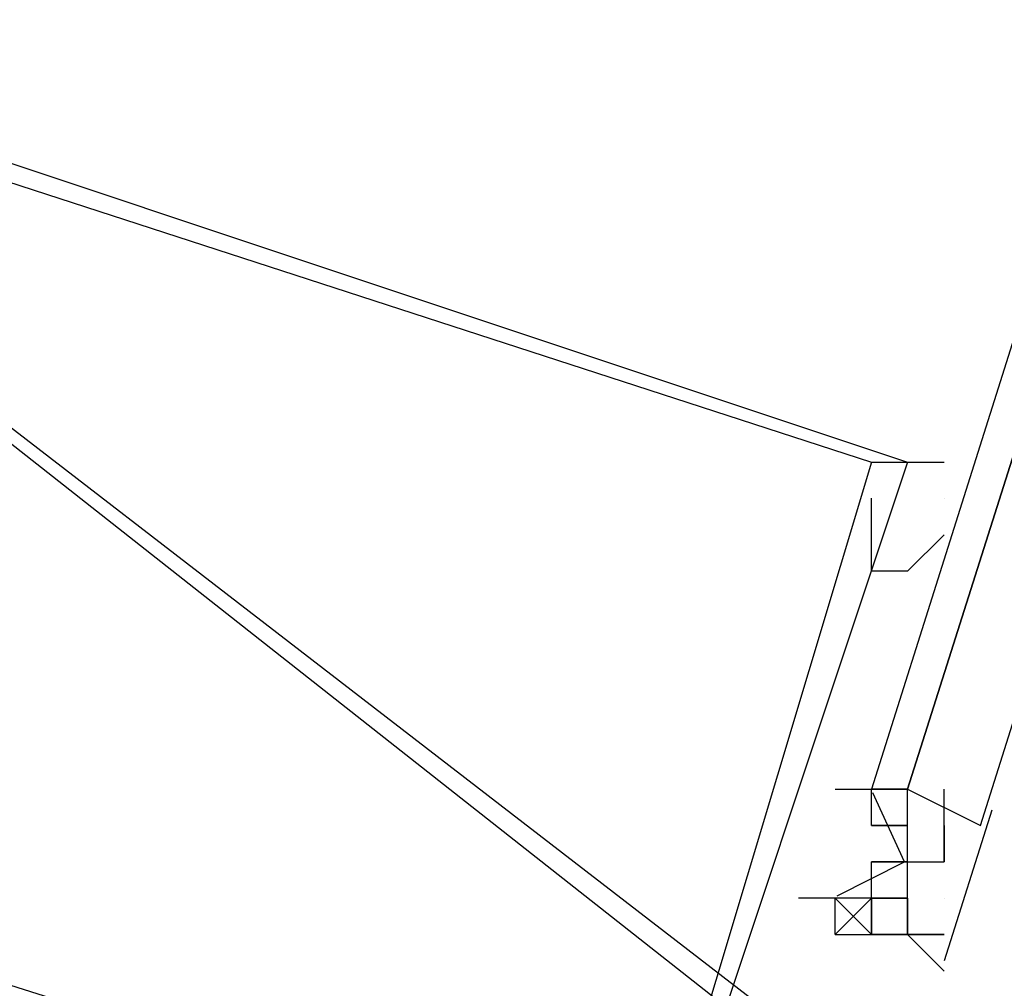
# Model space of a CAD drawing. Header units: feet. Extents: x -79 to 198, y -22 to 181.
# Tile 417 of 656: x 122.208 to 122.569, y 39.198 to 39.553. Entities that reach past the tile are written whole.
import ezdxf

# ---------------------------------------------------------------- set-up
doc = ezdxf.new("R2010")
doc.units = ezdxf.units.FT
doc.layers.add('A-LINEA', color=7, linetype='CONTINUOUS')

msp = doc.modelspace()

# ---------------------------------------------------------------- linework, layer by layer
at = {"layer": 'A-LINEA'}
for p, q in [((122.5467, 39.3644), (122.5467, 39.3644)), ((122.5467, 39.3644), (122.5467, 39.3644)), ((122.5067, 39.2711), (122.5067, 39.2711)), ((122.5067, 39.2711), (122.5067, 39.2711)), ((122.52, 39.2711), (122.52, 39.2711)), ((122.52, 39.2711), (122.52, 39.2711)), ((122.52, 39.2711), (122.52, 39.2711)), ((122.52, 39.2711), (122.52, 39.2711)), ((122.52, 39.2711), (122.52, 39.2711)), ((122.52, 39.2711), (122.52, 39.2711)), ((122.52, 39.2578), (122.52, 39.2711)), ((122.52, 39.2711), (122.52, 39.2711)), ((122.52, 39.2711), (122.52, 39.2711)), ((122.52, 39.2711), (122.52, 39.2711)), ((122.52, 39.2711), (122.52, 39.2711)), ((122.5333, 39.2711), (122.52, 39.2711)), ((122.52, 39.2711), (122.52, 39.2711)), ((122.52, 39.2711), (122.52, 39.2711)), ((122.52, 39.2711), (122.52, 39.2711)), ((122.52, 39.2711), (122.52, 39.2711)), ((122.52, 39.2711), (122.52, 39.2711)), ((122.52, 39.2711), (122.52, 39.2711)), ((122.52, 39.2578), (122.52, 39.2711)), ((122.52, 39.2711), (122.52, 39.2711)), ((122.52, 39.2711), (122.52, 39.2711)), ((122.52, 39.2711), (122.52, 39.2711)), ((122.52, 39.2711), (122.52, 39.2711)), ((122.5333, 39.2711), (122.52, 39.2711)), ((122.5333, 39.2711), (122.5333, 39.2711)), ((122.5333, 39.2711), (122.5333, 39.2711)), ((122.5333, 39.2711), (122.5333, 39.2711)), ((122.5333, 39.2711), (122.5333, 39.2711)), ((122.5333, 39.2711), (122.5333, 39.2711)), ((122.5333, 39.2711), (122.5333, 39.2711)), ((122.5333, 39.2711), (122.5333, 39.2711)), ((122.5333, 39.2711), (122.5333, 39.2711)), ((122.5333, 39.2578), (122.5333, 39.2711)), ((122.5333, 39.2711), (122.5333, 39.2711)), ((122.5333, 39.2711), (122.5333, 39.2711)), ((122.5333, 39.2711), (122.5333, 39.2711)), ((122.5333, 39.2711), (122.5333, 39.2711)), ((122.5333, 39.2711), (122.5333, 39.2711)), ((122.5333, 39.2711), (122.5333, 39.2711)), ((122.5333, 39.2711), (122.5333, 39.2711)), ((122.5333, 39.2711), (122.5333, 39.2711)), ((122.5333, 39.2711), (122.5333, 39.2711)), ((122.5333, 39.2711), (122.5333, 39.2711)), ((122.5333, 39.2711), (122.5333, 39.2711)), ((122.5333, 39.2711), (122.5333, 39.2711)), ((122.5333, 39.2578), (122.5333, 39.2711)), ((122.5333, 39.2711), (122.5333, 39.2711)), ((122.5333, 39.2711), (122.5333, 39.2711)), ((122.5333, 39.2711), (122.5333, 39.2711)), ((122.5333, 39.2711), (122.5333, 39.2711)), ((122.5467, 39.2578), (122.5467, 39.2711)), ((122.5467, 39.2578), (122.5467, 39.2711)), ((122.5642, 39.2634), (122.5467, 39.2082)), ((122.5642, 39.2634), (122.5467, 39.2082)), ((122.52, 39.2578), (122.5333, 39.2578)), ((122.52, 39.2578), (122.5333, 39.2578)), ((122.52, 39.2578), (122.52, 39.2578)), ((122.5333, 39.2578), (122.52, 39.2578)), ((122.52, 39.2578), (122.52, 39.2578)), ((122.52, 39.2578), (122.5333, 39.2578)), ((122.52, 39.2578), (122.5333, 39.2578)), ((122.52, 39.2578), (122.52, 39.2578)), ((122.5333, 39.2578), (122.52, 39.2578)), ((122.52, 39.2578), (122.52, 39.2578)), ((122.5333, 39.2578), (122.5333, 39.2578)), ((122.5333, 39.2444), (122.5333, 39.2578)), ((122.5333, 39.2578), (122.5333, 39.2578)), ((122.5333, 39.2578), (122.5333, 39.2578)), ((122.5333, 39.2578), (122.5333, 39.2578)), ((122.5333, 39.2578), (122.5333, 39.2578)), ((122.5333, 39.2578), (122.5333, 39.2578)), ((122.5333, 39.2578), (122.5333, 39.2578)), ((122.5333, 39.2578), (122.5333, 39.2578)), ((122.5333, 39.2578), (122.5333, 39.2578)), ((122.5333, 39.2578), (122.5333, 39.2578)), ((122.5333, 39.2578), (122.5333, 39.2578)), ((122.5333, 39.2578), (122.5333, 39.2578)), ((122.5333, 39.2578), (122.5333, 39.2578)), ((122.5333, 39.2578), (122.5333, 39.2578)), ((122.5333, 39.2578), (122.5333, 39.2578)), ((122.5333, 39.2578), (122.5333, 39.2578)), ((122.5333, 39.2578), (122.5333, 39.2578)), ((122.5333, 39.2578), (122.5333, 39.2578)), ((122.5333, 39.2578), (122.5333, 39.2578)), ((122.5333, 39.2578), (122.5333, 39.2578)), ((122.5333, 39.2578), (122.5333, 39.2578)), ((122.5333, 39.2578), (122.5333, 39.2578)), ((122.5333, 39.2578), (122.5333, 39.2578)), ((122.5333, 39.2578), (122.5333, 39.2578)), ((122.5333, 39.2578), (122.5333, 39.2578)), ((122.5333, 39.2578), (122.5333, 39.2578)), ((122.5333, 39.2578), (122.5333, 39.2578)), ((122.5333, 39.2444), (122.5333, 39.2578)), ((122.5333, 39.2578), (122.5333, 39.2578)), ((122.5333, 39.2578), (122.5333, 39.2578)), ((122.5333, 39.2578), (122.5333, 39.2578)), ((122.5333, 39.2578), (122.5333, 39.2578)), ((122.5333, 39.2578), (122.5333, 39.2578)), ((122.5333, 39.2578), (122.5333, 39.2578)), ((122.5333, 39.2578), (122.5333, 39.2578)), ((122.5333, 39.2578), (122.5333, 39.2578)), ((122.5333, 39.2578), (122.5333, 39.2578)), ((122.5333, 39.2578), (122.5333, 39.2578)), ((122.5333, 39.2578), (122.5333, 39.2578)), ((122.5333, 39.2578), (122.5333, 39.2578)), ((122.5333, 39.2578), (122.5333, 39.2578)), ((122.5333, 39.2578), (122.5333, 39.2578)), ((122.5333, 39.2578), (122.5333, 39.2578)), ((122.5333, 39.2578), (122.5333, 39.2578)), ((122.5333, 39.2578), (122.5333, 39.2578)), ((122.5333, 39.2578), (122.5333, 39.2578)), ((122.5333, 39.2578), (122.5333, 39.2578)), ((122.5333, 39.2578), (122.5333, 39.2578)), ((122.5333, 39.2578), (122.5333, 39.2578)), ((122.5333, 39.2578), (122.5333, 39.2578)), ((122.5333, 39.2578), (122.5333, 39.2578)), ((122.5333, 39.2578), (122.5333, 39.2578)), ((122.5333, 39.2578), (122.5333, 39.2578)), ((122.5467, 39.2578), (122.5467, 39.2578)), ((122.5467, 39.2578), (122.5467, 39.2444)), ((122.5467, 39.2578), (122.5467, 39.2578)), ((122.5467, 39.2578), (122.5467, 39.2578)), ((122.5467, 39.2578), (122.5467, 39.2578)), ((122.5467, 39.2578), (122.5467, 39.2578)), ((122.5467, 39.2578), (122.5467, 39.2578)), ((122.5467, 39.2578), (122.5467, 39.2578)), ((122.5467, 39.2444), (122.5467, 39.2578)), ((122.5467, 39.2578), (122.5467, 39.2578)), ((122.5467, 39.2578), (122.5467, 39.2578)), ((122.5467, 39.2578), (122.5467, 39.2578)), ((122.5467, 39.2578), (122.5467, 39.2578)), ((122.5467, 39.2578), (122.5467, 39.2578)), ((122.5467, 39.2578), (122.5467, 39.2578)), ((122.5467, 39.2578), (122.5467, 39.2578)), ((122.5467, 39.2578), (122.5467, 39.2578)), ((122.5467, 39.2578), (122.5467, 39.2578)), ((122.5467, 39.2578), (122.5467, 39.2578)), ((122.5467, 39.2578), (122.5467, 39.2578)), ((122.5467, 39.2578), (122.5467, 39.2578)), ((122.5467, 39.2578), (122.5467, 39.2578)), ((122.5467, 39.2578), (122.5467, 39.2578)), ((122.5467, 39.2578), (122.5467, 39.2578)), ((122.5467, 39.2578), (122.5467, 39.2578)), ((122.5467, 39.2578), (122.5467, 39.2578)), ((122.5467, 39.2578), (122.5467, 39.2578)), ((122.5467, 39.2578), (122.5467, 39.2578)), ((122.5467, 39.2578), (122.5467, 39.2578)), ((122.5467, 39.2578), (122.5467, 39.2578)), ((122.5467, 39.2578), (122.5467, 39.2578)), ((122.5467, 39.2578), (122.5467, 39.2444)), ((122.5467, 39.2578), (122.5467, 39.2578)), ((122.5467, 39.2578), (122.5467, 39.2578)), ((122.5467, 39.2578), (122.5467, 39.2578)), ((122.5467, 39.2578), (122.5467, 39.2578)), ((122.5467, 39.2578), (122.5467, 39.2578)), ((122.5467, 39.2578), (122.5467, 39.2578)), ((122.5467, 39.2444), (122.5467, 39.2578)), ((122.5467, 39.2578), (122.5467, 39.2578)), ((122.5467, 39.2578), (122.5467, 39.2578)), ((122.5467, 39.2578), (122.5467, 39.2578)), ((122.5467, 39.2578), (122.5467, 39.2578)), ((122.5467, 39.2578), (122.5467, 39.2578)), ((122.5467, 39.2578), (122.5467, 39.2578)), ((122.5467, 39.2578), (122.5467, 39.2578)), ((122.5467, 39.2578), (122.5467, 39.2578)), ((122.5467, 39.2578), (122.5467, 39.2578)), ((122.5467, 39.2578), (122.5467, 39.2578)), ((122.5467, 39.2578), (122.5467, 39.2578)), ((122.5467, 39.2578), (122.5467, 39.2578)), ((122.5467, 39.2578), (122.5467, 39.2578)), ((122.5467, 39.2578), (122.5467, 39.2578)), ((122.5467, 39.2578), (122.5467, 39.2578)), ((122.5467, 39.2578), (122.5467, 39.2578)), ((122.5467, 39.2578), (122.5467, 39.2578)), ((122.5467, 39.2578), (122.5467, 39.2578)), ((122.5467, 39.2578), (122.5467, 39.2578)), ((122.5467, 39.2578), (122.5467, 39.2578)), ((122.5467, 39.2578), (122.5467, 39.2578)), ((122.56, 39.2578), (122.56, 39.2578)), ((122.56, 39.2578), (122.56, 39.2578)), ((122.52, 39.2444), (122.52, 39.2444)), ((122.52, 39.2444), (122.5333, 39.2444)), ((122.52, 39.2444), (122.52, 39.2444)), ((122.52, 39.2444), (122.52, 39.2444)), ((122.52, 39.2311), (122.52, 39.2444)), ((122.5333, 39.2444), (122.52, 39.2444)), ((122.5333, 39.2444), (122.52, 39.2444)), ((122.5333, 39.2444), (122.52, 39.2444)), ((122.52, 39.2444), (122.52, 39.2444)), ((122.52, 39.2444), (122.52, 39.2444)), ((122.52, 39.2444), (122.5333, 39.2444)), ((122.52, 39.2444), (122.52, 39.2444)), ((122.52, 39.2444), (122.52, 39.2444)), ((122.52, 39.2311), (122.52, 39.2444)), ((122.5333, 39.2444), (122.52, 39.2444)), ((122.5333, 39.2444), (122.52, 39.2444)), ((122.5333, 39.2444), (122.52, 39.2444)), ((122.52, 39.2444), (122.52, 39.2444)), ((122.5333, 39.2444), (122.5333, 39.2444)), ((122.5333, 39.2444), (122.5333, 39.2444)), ((122.5333, 39.2444), (122.5333, 39.2444)), ((122.5333, 39.2444), (122.5467, 39.2444)), ((122.5333, 39.2444), (122.5333, 39.2444)), ((122.5333, 39.2444), (122.5333, 39.2444)), ((122.5333, 39.2444), (122.5333, 39.2444)), ((122.5333, 39.2444), (122.5333, 39.2444)), ((122.5333, 39.2444), (122.5333, 39.2444)), ((122.5333, 39.2444), (122.5333, 39.2444)), ((122.5333, 39.2444), (122.5333, 39.2444)), ((122.5333, 39.2444), (122.5333, 39.2444)), ((122.5333, 39.2444), (122.5333, 39.2444)), ((122.5333, 39.2444), (122.5467, 39.2444)), ((122.5333, 39.2444), (122.5333, 39.2444)), ((122.5333, 39.2444), (122.5467, 39.2444)), ((122.5333, 39.2444), (122.5467, 39.2444)), ((122.5333, 39.2444), (122.5333, 39.2444)), ((122.5333, 39.2444), (122.5333, 39.2444)), ((122.5333, 39.2444), (122.5333, 39.2444)), ((122.5333, 39.2444), (122.5333, 39.2444)), ((122.5333, 39.2444), (122.5467, 39.2444)), ((122.5333, 39.2444), (122.5333, 39.2444)), ((122.5333, 39.2444), (122.5333, 39.2444)), ((122.5333, 39.2444), (122.5333, 39.2444)), ((122.5333, 39.2444), (122.5333, 39.2444)), ((122.5333, 39.2444), (122.5333, 39.2444)), ((122.5333, 39.2444), (122.5333, 39.2444)), ((122.5333, 39.2444), (122.5333, 39.2444)), ((122.5333, 39.2444), (122.5333, 39.2444)), ((122.5333, 39.2444), (122.5333, 39.2444)), ((122.5333, 39.2444), (122.5333, 39.2444)), ((122.5333, 39.2444), (122.5467, 39.2444)), ((122.5333, 39.2444), (122.5333, 39.2444)), ((122.5333, 39.2444), (122.5333, 39.2444)), ((122.5333, 39.2444), (122.5333, 39.2444)), ((122.5333, 39.2444), (122.5333, 39.2444)), ((122.5333, 39.2444), (122.5333, 39.2444)), ((122.5333, 39.2444), (122.5333, 39.2444)), ((122.5333, 39.2444), (122.5333, 39.2444)), ((122.5333, 39.2444), (122.5333, 39.2444)), ((122.5333, 39.2444), (122.5333, 39.2444)), ((122.5333, 39.2444), (122.5467, 39.2444)), ((122.5333, 39.2444), (122.5333, 39.2444)), ((122.5333, 39.2444), (122.5467, 39.2444)), ((122.5333, 39.2444), (122.5467, 39.2444)), ((122.5333, 39.2444), (122.5333, 39.2444)), ((122.5333, 39.2444), (122.5333, 39.2444)), ((122.5333, 39.2444), (122.5333, 39.2444)), ((122.5333, 39.2444), (122.5333, 39.2444)), ((122.5333, 39.2444), (122.5467, 39.2444)), ((122.5333, 39.2444), (122.5333, 39.2444)), ((122.5333, 39.2444), (122.5333, 39.2444)), ((122.5333, 39.2444), (122.5333, 39.2444)), ((122.5333, 39.2444), (122.5333, 39.2444)), ((122.5333, 39.2444), (122.5333, 39.2444)), ((122.5333, 39.2444), (122.5333, 39.2444)), ((122.5333, 39.2444), (122.5333, 39.2444)), ((122.5467, 39.2444), (122.5467, 39.2444)), ((122.5467, 39.2444), (122.5467, 39.2444)), ((122.5467, 39.2444), (122.5467, 39.2444)), ((122.5467, 39.2444), (122.5467, 39.2444)), ((122.5467, 39.2444), (122.5467, 39.2444)), ((122.5467, 39.2444), (122.5467, 39.2444)), ((122.5467, 39.2444), (122.5467, 39.2444)), ((122.5467, 39.2444), (122.5467, 39.2444)), ((122.5467, 39.2444), (122.5467, 39.2444)), ((122.5467, 39.2444), (122.5467, 39.2444)), ((122.5467, 39.2444), (122.5467, 39.2444)), ((122.5467, 39.2444), (122.5467, 39.2444)), ((122.5467, 39.2444), (122.5467, 39.2444)), ((122.5467, 39.2444), (122.5467, 39.2444)), ((122.5467, 39.2444), (122.5467, 39.2444)), ((122.5467, 39.2444), (122.5467, 39.2444)), ((122.5467, 39.2444), (122.5467, 39.2444)), ((122.5467, 39.2444), (122.5467, 39.2444)), ((122.5467, 39.2444), (122.5467, 39.2444)), ((122.5467, 39.2444), (122.5467, 39.2444)), ((122.5467, 39.2444), (122.5467, 39.2444)), ((122.5467, 39.2444), (122.5467, 39.2444)), ((122.5467, 39.2444), (122.5467, 39.2444)), ((122.5467, 39.2444), (122.5467, 39.2444)), ((122.5467, 39.2444), (122.5467, 39.2444)), ((122.5467, 39.2444), (122.5467, 39.2444)), ((122.5467, 39.2444), (122.5467, 39.2444)), ((122.5467, 39.2444), (122.5467, 39.2444)), ((122.5467, 39.2444), (122.5467, 39.2444)), ((122.5467, 39.2444), (122.5467, 39.2444)), ((122.5467, 39.2444), (122.5467, 39.2444)), ((122.5467, 39.2444), (122.5467, 39.2444)), ((122.5467, 39.2444), (122.5467, 39.2444)), ((122.5467, 39.2444), (122.5467, 39.2444)), ((122.5467, 39.2444), (122.5467, 39.2444)), ((122.5467, 39.2444), (122.5467, 39.2444)), ((122.5467, 39.2444), (122.5467, 39.2444)), ((122.5467, 39.2444), (122.5467, 39.2444)), ((122.5467, 39.2444), (122.5467, 39.2444)), ((122.5467, 39.2444), (122.5467, 39.2444)), ((122.5467, 39.2444), (122.5467, 39.2444)), ((122.5467, 39.2444), (122.5467, 39.2444)), ((122.5467, 39.2444), (122.5467, 39.2444)), ((122.5467, 39.2444), (122.5467, 39.2444)), ((122.5467, 39.2444), (122.5467, 39.2444)), ((122.5467, 39.2444), (122.5467, 39.2444)), ((122.5467, 39.2444), (122.5467, 39.2444)), ((122.5467, 39.2444), (122.5467, 39.2444)), ((122.4933, 39.2311), (122.4933, 39.2311)), ((122.4933, 39.2311), (122.4933, 39.2311)), ((122.4933, 39.2311), (122.4933, 39.2311)), ((122.4933, 39.2311), (122.4933, 39.2311)), ((122.5067, 39.2311), (122.5067, 39.2311)), ((122.5067, 39.2311), (122.5067, 39.2311)), ((122.5067, 39.2311), (122.5067, 39.2311)), ((122.5067, 39.2178), (122.5067, 39.2311)), ((122.5067, 39.2311), (122.5067, 39.2311)), ((122.5067, 39.2178), (122.52, 39.2311)), ((122.5067, 39.2311), (122.5067, 39.2311)), ((122.52, 39.2311), (122.5067, 39.2311)), ((122.5067, 39.2311), (122.5067, 39.2311)), ((122.5067, 39.2311), (122.5067, 39.2311)), ((122.5067, 39.2311), (122.5067, 39.2311)), ((122.5067, 39.2178), (122.5067, 39.2311)), ((122.5067, 39.2311), (122.5067, 39.2311)), ((122.5067, 39.2178), (122.52, 39.2311)), ((122.5067, 39.2311), (122.5067, 39.2311)), ((122.52, 39.2311), (122.5067, 39.2311)), ((122.52, 39.2311), (122.5333, 39.2311)), ((122.52, 39.2311), (122.52, 39.2311)), ((122.52, 39.2311), (122.52, 39.2311)), ((122.52, 39.2311), (122.52, 39.2311)), ((122.52, 39.2311), (122.52, 39.2311)), ((122.52, 39.2311), (122.52, 39.2311)), ((122.52, 39.2311), (122.52, 39.2311)), ((122.52, 39.2311), (122.5333, 39.2311)), ((122.52, 39.2311), (122.52, 39.2311)), ((122.5333, 39.2311), (122.52, 39.2311)), ((122.52, 39.2311), (122.52, 39.2311)), ((122.52, 39.2311), (122.5333, 39.2311)), ((122.52, 39.2178), (122.52, 39.2311)), ((122.52, 39.2311), (122.52, 39.2311)), ((122.52, 39.2311), (122.52, 39.2311)), ((122.52, 39.2178), (122.52, 39.2311)), ((122.52, 39.2311), (122.52, 39.2311)), ((122.52, 39.2311), (122.52, 39.2311)), ((122.52, 39.2311), (122.52, 39.2311)), ((122.52, 39.2311), (122.52, 39.2311)), ((122.52, 39.2311), (122.52, 39.2178)), ((122.52, 39.2311), (122.52, 39.2178)), ((122.52, 39.2311), (122.5333, 39.2311)), ((122.52, 39.2311), (122.52, 39.2311)), ((122.52, 39.2311), (122.52, 39.2311)), ((122.52, 39.2311), (122.52, 39.2311)), ((122.52, 39.2311), (122.52, 39.2311)), ((122.52, 39.2311), (122.52, 39.2311)), ((122.52, 39.2311), (122.52, 39.2311)), ((122.52, 39.2311), (122.5333, 39.2311)), ((122.52, 39.2311), (122.52, 39.2311)), ((122.5333, 39.2311), (122.52, 39.2311)), ((122.52, 39.2311), (122.52, 39.2311)), ((122.52, 39.2311), (122.5333, 39.2311)), ((122.52, 39.2178), (122.52, 39.2311)), ((122.52, 39.2311), (122.52, 39.2311)), ((122.52, 39.2311), (122.52, 39.2311)), ((122.52, 39.2178), (122.52, 39.2311)), ((122.52, 39.2311), (122.52, 39.2311)), ((122.52, 39.2311), (122.52, 39.2311)), ((122.52, 39.2311), (122.52, 39.2311)), ((122.52, 39.2311), (122.52, 39.2311)), ((122.52, 39.2311), (122.52, 39.2178)), ((122.52, 39.2311), (122.52, 39.2178)), ((122.5333, 39.2311), (122.5333, 39.2311)), ((122.5333, 39.2311), (122.5333, 39.2311)), ((122.5333, 39.2178), (122.5333, 39.2311)), ((122.5333, 39.2311), (122.5333, 39.2311)), ((122.5333, 39.2311), (122.5333, 39.2311)), ((122.5333, 39.2311), (122.5333, 39.2311)), ((122.5333, 39.2311), (122.5333, 39.2311)), ((122.5333, 39.2311), (122.5333, 39.2311)), ((122.5333, 39.2311), (122.5333, 39.2311)), ((122.5333, 39.2311), (122.5333, 39.2311)), ((122.5333, 39.2311), (122.5333, 39.2311)), ((122.5333, 39.2311), (122.5333, 39.2311)), ((122.5333, 39.2311), (122.5333, 39.2311)), ((122.5333, 39.2311), (122.5333, 39.2311)), ((122.5333, 39.2311), (122.5333, 39.2311)), ((122.5333, 39.2311), (122.5333, 39.2311)), ((122.5333, 39.2311), (122.5333, 39.2311)), ((122.5333, 39.2311), (122.5333, 39.2311)), ((122.5333, 39.2311), (122.5333, 39.2178)), ((122.5333, 39.2311), (122.5333, 39.2311)), ((122.5333, 39.2311), (122.5333, 39.2311)), ((122.5333, 39.2311), (122.5333, 39.2311)), ((122.5333, 39.2311), (122.5333, 39.2311)), ((122.5333, 39.2311), (122.5333, 39.2311)), ((122.5333, 39.2178), (122.5333, 39.2311)), ((122.5333, 39.2311), (122.5333, 39.2311)), ((122.5333, 39.2311), (122.5333, 39.2311)), ((122.5333, 39.2311), (122.5333, 39.2311)), ((122.5333, 39.2311), (122.5333, 39.2311)), ((122.5333, 39.2311), (122.5333, 39.2311)), ((122.5333, 39.2311), (122.5333, 39.2178)), ((122.5333, 39.2311), (122.5333, 39.2178)), ((122.5333, 39.2311), (122.5333, 39.2311)), ((122.5333, 39.2311), (122.5333, 39.2178)), ((122.5333, 39.2311), (122.5333, 39.2178)), ((122.5333, 39.2311), (122.5333, 39.2311)), ((122.5333, 39.2311), (122.5333, 39.2311)), ((122.5333, 39.2178), (122.5333, 39.2311)), ((122.5333, 39.2311), (122.5333, 39.2311)), ((122.5333, 39.2311), (122.5333, 39.2311)), ((122.5333, 39.2311), (122.5333, 39.2311)), ((122.5333, 39.2311), (122.5333, 39.2311)), ((122.5333, 39.2311), (122.5333, 39.2311)), ((122.5333, 39.2311), (122.5333, 39.2311)), ((122.5333, 39.2311), (122.5333, 39.2311)), ((122.5333, 39.2311), (122.5333, 39.2311)), ((122.5333, 39.2311), (122.5333, 39.2311)), ((122.5333, 39.2311), (122.5333, 39.2311)), ((122.5333, 39.2311), (122.5333, 39.2311)), ((122.5333, 39.2311), (122.5333, 39.2311)), ((122.5333, 39.2311), (122.5333, 39.2311)), ((122.5333, 39.2311), (122.5333, 39.2311)), ((122.5333, 39.2311), (122.5333, 39.2311)), ((122.5333, 39.2311), (122.5333, 39.2178)), ((122.5333, 39.2311), (122.5333, 39.2311)), ((122.5333, 39.2311), (122.5333, 39.2311)), ((122.5333, 39.2311), (122.5333, 39.2311)), ((122.5333, 39.2311), (122.5333, 39.2311)), ((122.5333, 39.2311), (122.5333, 39.2311)), ((122.5333, 39.2178), (122.5333, 39.2311)), ((122.5333, 39.2311), (122.5333, 39.2311)), ((122.5333, 39.2311), (122.5333, 39.2311)), ((122.5333, 39.2311), (122.5333, 39.2311)), ((122.5333, 39.2311), (122.5333, 39.2311)), ((122.5333, 39.2311), (122.5333, 39.2311)), ((122.5333, 39.2311), (122.5333, 39.2178)), ((122.5333, 39.2311), (122.5333, 39.2178)), ((122.5333, 39.2311), (122.5333, 39.2311)), ((122.5333, 39.2311), (122.5333, 39.2178)), ((122.5333, 39.2311), (122.5333, 39.2178)), ((122.5467, 39.2311), (122.5467, 39.2311)), ((122.5467, 39.2311), (122.5467, 39.2311)), ((122.5467, 39.2311), (122.5467, 39.2311)), ((122.5467, 39.2311), (122.5467, 39.2311)), ((122.5467, 39.2311), (122.5467, 39.2311)), ((122.5467, 39.2311), (122.5467, 39.2311)), ((122.5467, 39.2311), (122.5467, 39.2311)), ((122.5467, 39.2311), (122.5467, 39.2311)), ((122.5467, 39.2311), (122.5467, 39.2311)), ((122.5467, 39.2311), (122.5467, 39.2311)), ((122.5067, 39.2178), (122.5067, 39.2178)), ((122.5067, 39.2178), (122.52, 39.2178)), ((122.5067, 39.2178), (122.5067, 39.2178)), ((122.5067, 39.2178), (122.5067, 39.2178)), ((122.5067, 39.2178), (122.5067, 39.2178)), ((122.5067, 39.2178), (122.5067, 39.2178)), ((122.5067, 39.2178), (122.52, 39.2178)), ((122.5067, 39.2178), (122.5067, 39.2178)), ((122.5067, 39.2178), (122.5067, 39.2178)), ((122.5067, 39.2178), (122.5067, 39.2178)), ((122.52, 39.2178), (122.52, 39.2178)), ((122.52, 39.2178), (122.52, 39.2178)), ((122.52, 39.2178), (122.52, 39.2178)), ((122.52, 39.2178), (122.5333, 39.2178)), ((122.52, 39.2178), (122.52, 39.2178)), ((122.52, 39.2178), (122.52, 39.2178)), ((122.52, 39.2178), (122.52, 39.2178)), ((122.52, 39.2178), (122.52, 39.2178)), ((122.52, 39.2178), (122.52, 39.2178)), ((122.52, 39.2178), (122.52, 39.2178)), ((122.52, 39.2178), (122.52, 39.2178)), ((122.52, 39.2178), (122.52, 39.2178)), ((122.52, 39.2178), (122.52, 39.2178)), ((122.52, 39.2178), (122.52, 39.2178)), ((122.52, 39.2178), (122.52, 39.2178)), ((122.52, 39.2178), (122.52, 39.2178)), ((122.52, 39.2178), (122.52, 39.2178)), ((122.52, 39.2178), (122.52, 39.2178)), ((122.52, 39.2178), (122.5333, 39.2178)), ((122.52, 39.2178), (122.52, 39.2178)), ((122.52, 39.2178), (122.52, 39.2178)), ((122.52, 39.2178), (122.52, 39.2178)), ((122.52, 39.2178), (122.52, 39.2178)), ((122.52, 39.2178), (122.52, 39.2178)), ((122.52, 39.2178), (122.52, 39.2178)), ((122.52, 39.2178), (122.52, 39.2178)), ((122.52, 39.2178), (122.52, 39.2178)), ((122.52, 39.2178), (122.52, 39.2178)), ((122.52, 39.2178), (122.52, 39.2178)), ((122.52, 39.2178), (122.52, 39.2178)), ((122.5333, 39.2178), (122.5333, 39.2178)), ((122.5333, 39.2178), (122.5333, 39.2178)), ((122.5333, 39.2178), (122.5467, 39.2178)), ((122.5333, 39.2178), (122.5333, 39.2178)), ((122.5333, 39.2178), (122.5333, 39.2178)), ((122.5333, 39.2178), (122.5333, 39.2178)), ((122.5333, 39.2178), (122.5333, 39.2178)), ((122.5333, 39.2178), (122.5333, 39.2178)), ((122.5333, 39.2178), (122.5333, 39.2178)), ((122.5333, 39.2178), (122.5467, 39.2178)), ((122.5333, 39.2178), (122.5333, 39.2178)), ((122.5333, 39.2178), (122.5333, 39.2178)), ((122.5467, 39.2178), (122.5333, 39.2178)), ((122.5333, 39.2178), (122.5333, 39.2178)), ((122.5333, 39.2178), (122.5333, 39.2178)), ((122.5333, 39.2178), (122.5333, 39.2178)), ((122.5467, 39.2178), (122.5333, 39.2178)), ((122.5333, 39.2178), (122.5333, 39.2178)), ((122.5467, 39.2044), (122.5333, 39.2178)), ((122.5333, 39.2178), (122.5333, 39.2178)), ((122.5333, 39.2178), (122.5333, 39.2178)), ((122.5333, 39.2178), (122.5467, 39.2178)), ((122.5333, 39.2178), (122.5333, 39.2178)), ((122.5333, 39.2178), (122.5333, 39.2178)), ((122.5333, 39.2178), (122.5333, 39.2178)), ((122.5333, 39.2178), (122.5333, 39.2178)), ((122.5333, 39.2178), (122.5333, 39.2178)), ((122.5333, 39.2178), (122.5333, 39.2178)), ((122.5333, 39.2178), (122.5467, 39.2178)), ((122.5333, 39.2178), (122.5333, 39.2178)), ((122.5333, 39.2178), (122.5333, 39.2178)), ((122.5467, 39.2178), (122.5333, 39.2178)), ((122.5333, 39.2178), (122.5333, 39.2178)), ((122.5333, 39.2178), (122.5333, 39.2178)), ((122.5333, 39.2178), (122.5333, 39.2178)), ((122.5467, 39.2178), (122.5333, 39.2178)), ((122.5333, 39.2178), (122.5333, 39.2178)), ((122.5467, 39.2044), (122.5333, 39.2178)), ((122.5467, 39.2178), (122.5467, 39.2178)), ((122.5467, 39.2178), (122.5467, 39.2178))]:
    msp.add_line(p, q, dxfattribs=at)
for points in [[(122.5333, 39.2711), (123.5733, 42.5511), (123.56, 42.5644), (122.52, 39.2711), (122.5333, 39.2711)], [(122.5333, 39.2711), (123.5733, 42.5511), (123.56, 42.5644), (122.52, 39.2711), (122.5333, 39.2711)], [(122.56, 39.2578), (123.6, 42.5511), (123.5867, 42.5511), (123.5733, 42.5511), (122.5333, 39.2711), (122.56, 39.2578)], [(122.56, 39.2578), (123.6, 42.5511), (123.5867, 42.5511), (123.5733, 42.5511), (122.5333, 39.2711), (122.56, 39.2578)], [(121.88, 39.2978), (121.9733, 39.5778), (122.5333, 39.3911), (122.44, 39.1111), (121.88, 39.2978)], [(121.88, 39.2978), (121.9733, 39.5778), (122.5333, 39.3911), (122.44, 39.1111), (121.88, 39.2978)], [(121.8933, 39.2978), (121.9867, 39.5644), (122.52, 39.3911), (122.44, 39.1244), (121.8933, 39.2978)], [(121.8933, 39.2978), (121.9867, 39.5644), (122.52, 39.3911), (122.44, 39.1244), (121.8933, 39.2978)], [(122.0133, 39.5511), (121.84, 39.3111), (122.3067, 38.9644), (122.48, 39.1911), (122.0133, 39.5511)], [(122.0133, 39.5511), (121.84, 39.3111), (122.3067, 38.9644), (122.48, 39.1911), (122.0133, 39.5511)], [(122.0267, 39.5378), (121.8533, 39.3244), (122.2933, 38.9778), (122.4667, 39.1911), (122.0267, 39.5378)], [(122.0267, 39.5378), (121.8533, 39.3244), (122.2933, 38.9778), (122.4667, 39.1911), (122.0267, 39.5378)], [(122.52, 39.3911), (122.52, 39.3911), (122.52, 39.3911), (122.52, 39.3911), (122.5333, 39.3911), (122.5333, 39.3911), (122.5333, 39.3911), (122.5333, 39.3911), (122.5467, 39.3911), (122.5467, 39.3911), (122.5467, 39.3911)], [(122.52, 39.3911), (122.52, 39.3911), (122.52, 39.3911), (122.52, 39.3911), (122.5333, 39.3911), (122.5333, 39.3911), (122.5333, 39.3911), (122.5333, 39.3911), (122.5467, 39.3911), (122.5467, 39.3911), (122.5467, 39.3911)], [(122.5467, 39.3644), (122.5467, 39.3644), (122.5333, 39.3511), (122.5333, 39.3511), (122.52, 39.3511), (122.52, 39.3511), (122.52, 39.3778), (122.52, 39.3778), (122.52, 39.3778), (122.52, 39.3778), (122.52, 39.3778), (122.52, 39.3778), (122.52, 39.3778), (122.52, 39.3778), (122.52, 39.3778), (122.52, 39.3778), (122.52, 39.3778)], [(122.5467, 39.3644), (122.5467, 39.3644), (122.5333, 39.3511), (122.5333, 39.3511), (122.52, 39.3511), (122.52, 39.3511), (122.52, 39.3778), (122.52, 39.3778), (122.52, 39.3778), (122.52, 39.3778), (122.52, 39.3778), (122.52, 39.3778), (122.52, 39.3778), (122.52, 39.3778), (122.52, 39.3778), (122.52, 39.3778), (122.52, 39.3778)], [(122.5467, 39.3778), (122.5467, 39.3778), (122.5467, 39.3778)], [(122.5467, 39.3778), (122.5467, 39.3778), (122.5467, 39.3778)], [(122.5067, 39.2711), (122.52, 39.2711), (122.5333, 39.2711), (122.56, 39.2578)], [(122.5067, 39.2711), (122.52, 39.2711), (122.5333, 39.2711), (122.56, 39.2578)], [(122.5074, 39.232), (122.5322, 39.2445), (122.5205, 39.2698)], [(122.5074, 39.232), (122.5322, 39.2445), (122.5205, 39.2698)], [(122.5333, 39.2578), (122.52, 39.2578), (122.5333, 39.2578)], [(122.5333, 39.2578), (122.52, 39.2578), (122.5333, 39.2578)], [(122.5333, 39.2311), (122.5333, 39.2444), (122.5467, 39.2444)], [(122.5333, 39.2311), (122.5333, 39.2444), (122.5467, 39.2444)], [(122.5333, 39.2178), (122.52, 39.2178), (122.5067, 39.2311), (122.4933, 39.2311)], [(122.5333, 39.2178), (122.52, 39.2178), (122.5067, 39.2311), (122.4933, 39.2311)]]:
    msp.add_lwpolyline(points, dxfattribs=at)

doc.saveas('drawing.dxf')
